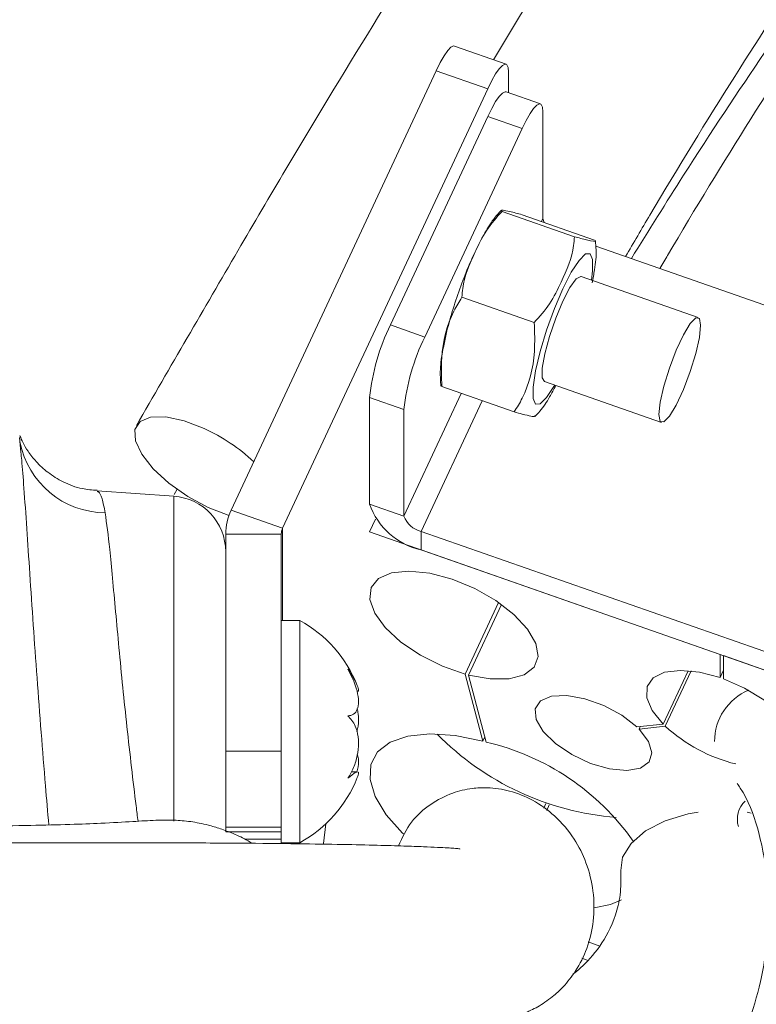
# Model space of a CAD drawing. Header units: millimetres. Extents: x 0 to 8410, y 0 to 5940.
# Tile 289 of 316: x 7530 to 7569, y 2487 to 2540. Entities that reach past the tile are written whole.
import ezdxf

# ---------------------------------------------------------------- set-up
doc = ezdxf.new("R2010")
doc.units = ezdxf.units.MM
doc.header["$LTSCALE"] = 10
doc.styles.add('SLDTEXTSTYLE0', font='TXT', dxfattribs={"width": 0.605})
doc.dimstyles.new('SLDDIMSTYLE0', dxfattribs={"dimtxt": 50, "dimasz": 50, "dimexe": 0, "dimexo": 0.0625, "dimgap": 12.5, "dimtad": 1, "dimtoh": 1, "dimdec": 1, "dimrnd": 1e-09, "dimzin": 12, "dimdsep": 46, "dimtxsty": 'SLDTEXTSTYLE0', "dimsah": 1, "dimcen": 0.09, "dimadec": 0, "dimazin": 0, "dimtfac": 1, "dimtofl": 0, "dimtmove": 0, "dimatfit": 3, "dimfxl": 0, "dimfrac": 2, "dimtolj": 1, "dimtzin": 12, "dimarcsym": 0})
doc.dimstyles.new('SLDDIMSTYLE2', dxfattribs={"dimtxt": 50, "dimasz": 50, "dimexe": 0, "dimexo": 0.0625, "dimgap": 12.5, "dimtad": 1, "dimtoh": 1, "dimdec": 1, "dimrnd": 1e-09, "dimzin": 12, "dimdsep": 46, "dimtxsty": 'SLDTEXTSTYLE0', "dimsah": 1, "dimcen": 0.09, "dimadec": 0, "dimazin": 0, "dimtfac": 1, "dimtofl": 0, "dimtmove": 0, "dimatfit": 3, "dimfxl": 0, "dimfrac": 2, "dimtolj": 1, "dimtzin": 12, "dimarcsym": 0})

# ---------------------------------------------------------------- blocks, each defined once
blk = doc.blocks.new('*D31')
at = {"color": 7, "linetype": 'Continuous', "lineweight": 0}
for p, q in [((7623.817, 3232.922), (7623.817, 2102.575)), ((7603.817, 2933.236), (7603.817, 2102.575)), ((7603.817, 2117.575), (7503.817, 2117.575)), ((7603.817, 2117.575), (7623.817, 2117.575)), ((7623.817, 2117.575), (8031.201, 2117.575))]:
    blk.add_line(p, q, dxfattribs=at)
for points in [[(7603.817, 2117.575), (7553.817, 2125.075), (7553.817, 2110.075)], [(7623.817, 2117.575), (7673.817, 2110.075), (7673.817, 2125.075)]]:
    blk.add_solid(points, dxfattribs=at)
at = {"color": 7, "linetype": 'Continuous', "lineweight": 0, "char_height": 50, "attachment_point": 1, "style": 'SLDTEXTSTYLE0'}
for s, insert in [(' (2x M8)', (7763.455, 2182.028)), ('20', (7687.095, 2182.028))]:
    blk.add_mtext(s, dxfattribs=dict(at, insert=insert))
blk = doc.blocks.new('*D32')
at = {"color": 7, "linetype": 'Continuous', "lineweight": 0}
for p, q in [((7603.817, 2933.236), (7603.817, 2002.575)), ((7366.817, 2227.332), (7366.817, 2002.575)), ((7603.817, 2017.575), (7366.817, 2017.575)), ((7603.817, 2017.575), (8068.778, 2017.575))]:
    blk.add_line(p, q, dxfattribs=at)
for points in [[(7366.817, 2017.575), (7416.817, 2010.075), (7416.817, 2025.075)], [(7603.817, 2017.575), (7553.817, 2025.075), (7553.817, 2010.075)]]:
    blk.add_solid(points, dxfattribs=at)
at = {"color": 7, "linetype": 'Continuous', "lineweight": 0, "char_height": 50, "attachment_point": 1, "style": 'SLDTEXTSTYLE0'}
for s, insert in [(' (2x M8)', (7801.032, 2082.028)), ('237', (7686.457, 2082.028))]:
    blk.add_mtext(s, dxfattribs=dict(at, insert=insert))

msp = doc.modelspace()

# ---------------------------------------------------------------- linework, layer by layer
at = {"color": 7, "linetype": 'Continuous', "lineweight": 0}
for p, q in [((7555.939267, 2537.830922), (7553.157712, 2538.804177)), ((7552.166919, 2537.47249), (7541.108529, 2513.768944)), ((7556.07229, 2536.28436), (7556.07229, 2537.408146)), ((7554.948474, 2536.499235), (7543.890084, 2512.79569)), ((7557.793642, 2535.682056), (7555.939267, 2536.330912)), ((7557.926665, 2535.25931), (7557.926665, 2529.509309)), ((7554.948474, 2534.999255), (7549.703981, 2523.757729)), ((7556.802849, 2534.350398), (7551.558356, 2523.108903)), ((7559.624131, 2528.521303), (7555.721219, 2529.886934)), ((7560.705523, 2528.33927), (7556.802611, 2529.704902)), ((7560.778583, 2528.011415), (7585.742186, 2519.276741)), ((7566.297601, 2524.168286), (7559.992741, 2526.374343)), ((7557.461332, 2523.885402), (7553.55842, 2525.251004)), ((7552.477027, 2520.433042), (7552.475329, 2520.460817)), ((7556.37994, 2519.06744), (7552.477027, 2520.433042)), ((7558.01117, 2520.711008), (7564.316015, 2518.504951)), ((7548.580165, 2519.848827), (7548.580165, 2514.098826)), ((7550.434525, 2519.2), (7550.434525, 2513.45)), ((7529.776369, 2516.889054), (7529.698725, 2517.693356)), ((7538.026537, 2514.519903), (7533.887859, 2514.809314)), ((7538.198973, 2514.897528), (7538.036863, 2514.620724)), ((7540.817256, 2512.471262), (7540.817256, 2500.762585)), ((7543.817262, 2512.471262), (7543.817262, 2500.762585)), ((7567.484285, 2505.984339), (7548.580165, 2512.598846)), ((7551.36172, 2512.625578), (7578.250046, 2503.217432)), ((7551.36172, 2511.625591), (7578.250046, 2502.217445)), ((7553.732972, 2504.918042), (7555.538903, 2508.789006)), ((7553.916196, 2504.869375), (7555.693905, 2508.6799)), ((7544.817264, 2507.824752), (7543.817262, 2507.824752)), ((7544.817264, 2495.824757), (7544.817264, 2507.824752)), ((7567.484285, 2505.984339), (7567.484285, 2504.733774)), ((7567.669715, 2505.91946), (7567.669715, 2504.668895)), ((7579.177226, 2501.893017), (7567.669715, 2505.91946)), ((7564.407314, 2502.225968), (7565.751891, 2505.108062)), ((7564.527298, 2502.107743), (7565.919588, 2505.092088)), ((7567.669715, 2505.131248), (7567.484285, 2504.733774)), ((7553.732972, 2504.918042), (7554.682623, 2501.308236)), ((7553.916196, 2504.869375), (7554.865847, 2501.259569)), ((7564.407314, 2502.225968), (7562.9916, 2502.07344)), ((7564.527298, 2502.107743), (7563.111584, 2501.955185)), ((7563.176016, 2502.093288), (7563.111584, 2501.955185)), ((7554.791595, 2501.541797), (7554.682623, 2501.308236)), ((7540.817256, 2500.762585), (7540.817256, 2496.664497)), ((7543.817262, 2500.762585), (7543.817262, 2496.664497)), ((7547.906767, 2499.652121), (7547.600816, 2499.652121)), ((7557.968165, 2497.689966), (7558.088566, 2497.948054)), ((7558.130021, 2497.574541), (7558.271836, 2497.878525)), ((7568.933482, 2497.470471), (7569.1667, 2497.427377)), ((7540.817256, 2496.664497), (7540.817256, 2496.414516)), ((7543.817262, 2496.664497), (7543.817262, 2496.414516)), ((7546.21924, 2496.849957), (7546.088423, 2495.79123)), ((7541.863005, 2496.012572), (7543.817262, 2496.012572)), ((7543.817262, 2496.414516), (7543.817262, 2496.012572)), ((7543.817262, 2495.824757), (7543.817262, 2496.003899)), ((7543.817262, 2495.824757), (7544.817264, 2495.824757)), ((7543.817262, 2495.824757), (7543.817262, 2495.780292)), ((7560.371007, 2490.473274), (7560.993816, 2490.255329)), ((7560.320283, 2489.491019), (7560.025076, 2489.594314))]:
    msp.add_line(p, q, dxfattribs=at)
at = {"color": 8, "linetype": 'Continuous', "lineweight": 0}
for p, q in [((7554.948474, 2536.499235), (7552.166919, 2537.47249)), ((7556.802849, 2534.350398), (7554.948474, 2534.999255)), ((7557.926665, 2529.509309), (7557.847376, 2529.339346)), ((7549.703981, 2523.757729), (7551.558356, 2523.108903)), ((7550.434525, 2519.2), (7548.580165, 2519.848827)), ((7553.521792, 2520.067486), (7550.434525, 2513.45)), ((7554.649497, 2519.672904), (7551.36172, 2512.625578)), ((7538.026537, 2501.82477), (7538.026537, 2514.519903)), ((7548.580165, 2514.098826), (7550.434525, 2513.45)), ((7543.890084, 2512.79569), (7541.108529, 2513.768944)), ((7548.580165, 2512.598846), (7548.901196, 2513.286951)), ((7543.817262, 2512.471262), (7540.817256, 2512.471262)), ((7543.890084, 2512.79569), (7543.890084, 2507.824752)), ((7551.36172, 2512.625578), (7551.36172, 2511.625591)), ((7538.026537, 2496.983054), (7538.026537, 2501.82477)), ((7543.817262, 2500.762585), (7540.817256, 2500.762585)), ((7543.817262, 2496.664497), (7540.817256, 2496.664497)), ((7543.817262, 2496.414516), (7540.817256, 2496.414516))]:
    msp.add_line(p, q, dxfattribs=at)
at = {"color": 7, "linetype": 'Continuous', "lineweight": 0, "flags": 128}
for points in [[(7553.157712, 2538.804177), (7553.101341, 2538.808766), (7552.961583, 2538.736496), (7552.791293, 2538.558009), (7552.596997, 2538.280162), (7552.386175, 2537.913624), (7552.166919, 2537.47249)], [(7556.07229, 2537.408146), (7556.050698, 2537.654492), (7555.986757, 2537.798795), (7555.882896, 2537.835512), (7555.743138, 2537.763241), (7555.572833, 2537.584755), (7555.378537, 2537.306908), (7555.16773, 2536.940369), (7554.948474, 2536.499235)], [(7554.948474, 2534.999255), (7555.16773, 2535.440359), (7555.378537, 2535.806897), (7555.572833, 2536.084745), (7555.743138, 2536.26326), (7555.882896, 2536.335531), (7555.939267, 2536.330912)], [(7557.926665, 2535.25931), (7557.905073, 2535.505656), (7557.841118, 2535.649958), (7557.737271, 2535.686675), (7557.597498, 2535.614404), (7557.427208, 2535.435918), (7557.232912, 2535.158071), (7557.02209, 2534.791532), (7556.802849, 2534.350398)], [(7559.992741, 2526.374343), (7559.975217, 2526.378843), (7559.724326, 2526.240143), (7559.386323, 2525.776091), (7559.001948, 2525.042686), (7558.617587, 2524.128321), (7558.279584, 2523.143324), (7558.028693, 2522.206518), (7557.895209, 2521.430853), (7557.895209, 2520.909909), (7558.01117, 2520.711008)], [(7566.430624, 2523.74551), (7566.362853, 2524.113271), (7566.167708, 2524.146113), (7565.868716, 2523.840103), (7565.501954, 2523.232135), (7565.111662, 2522.395525), (7564.7449, 2521.431211), (7564.445908, 2520.455483), (7564.250763, 2519.58603), (7564.182992, 2518.927726), (7564.250763, 2518.559966), (7564.445908, 2518.527124), (7564.7449, 2518.833134), (7565.111662, 2519.441101), (7565.501954, 2520.277712), (7565.868716, 2521.242026), (7566.167708, 2522.217754), (7566.362853, 2523.087207), (7566.430624, 2523.74551)], [(7540.993999, 2513.489607), (7540.955494, 2513.501141), (7539.869185, 2513.917837), (7538.774426, 2514.506909), (7537.75991, 2515.220586), (7536.907817, 2516.001079), (7536.287184, 2516.785178), (7535.948287, 2517.509315), (7535.918589, 2518.114838), (7536.200489, 2518.552724), (7536.771144, 2518.787447), (7537.584345, 2518.800023), (7538.574184, 2518.58944), (7539.660494, 2518.172744), (7539.660494, 2518.172744)], [(7553.916196, 2504.869375), (7555.086459, 2504.662815), (7556.113, 2504.668328), (7556.920673, 2504.885468), (7557.450335, 2505.298349), (7557.663228, 2505.876753), (7557.54375, 2506.578329), (7557.100649, 2507.351729), (7556.366365, 2508.140299), (7555.39466, 2508.88634), (7554.256673, 2509.535197), (7553.035717, 2510.039392), (7551.821183, 2510.362032), (7550.701971, 2510.479453), (7549.760039, 2510.383073), (7549.064334, 2510.079983), (7548.665802, 2509.592328), (7548.593606, 2508.95581), (7548.853035, 2508.21707), (7549.425106, 2507.430139), (7550.26793, 2506.652686), (7551.319788, 2505.941573), (7552.5037, 2505.348894), (7553.732972, 2504.918042)], [(7567.484285, 2504.733774), (7566.366102, 2505.026463), (7565.341319, 2505.124393), (7564.488973, 2505.020055), (7563.874836, 2504.721496), (7563.546251, 2504.251722), (7563.528578, 2503.646973), (7563.823159, 2502.95389), (7564.407314, 2502.225968)], [(7571.632336, 2500.84329), (7571.620788, 2501.377914), (7571.309145, 2502.084497), (7570.700402, 2502.82431), (7569.843019, 2503.538433), (7568.805258, 2504.170063), (7567.669715, 2504.668895)], [(7562.9916, 2502.07344), (7562.188218, 2502.700511), (7561.221133, 2503.227058), (7560.193206, 2503.597084), (7559.213753, 2503.771219), (7558.386962, 2503.730986), (7557.800795, 2503.480587), (7557.517569, 2503.046724), (7557.567413, 2502.475503), (7557.945038, 2501.82769), (7558.610271, 2501.172188), (7559.49236, 2500.578734), (7560.497488, 2500.110451), (7561.518724, 2499.817136), (7562.447469, 2499.729964), (7563.184927, 2499.858234), (7563.65266, 2500.188324), (7563.800912, 2500.685069), (7563.613932, 2501.295689), (7563.111584, 2501.955185)], [(7554.682623, 2501.308236), (7553.193624, 2501.604024), (7551.825474, 2501.693997), (7550.639178, 2501.574102), (7549.687575, 2501.249704), (7549.013118, 2500.735256), (7548.645849, 2500.053647), (7548.602144, 2499.235335), (7548.88397, 2498.316738), (7549.478735, 2497.338835), (7550.359945, 2496.345195), (7550.406705, 2496.299896)], [(7562.12468, 2494.332555), (7562.223773, 2495.043549), (7562.67875, 2495.794746), (7563.462268, 2496.467444), (7564.516182, 2497.011754), (7565.762351, 2497.387323), (7566.291343, 2497.483137)], [(7560.696866, 2492.321822), (7561.57365, 2492.500964), (7562.170739, 2492.747787)]]:
    msp.add_lwpolyline(points, dxfattribs=at)
at = {"color": 8, "linetype": 'Continuous', "lineweight": 0, "flags": 128}
for points in [[(7559.001948, 2525.707725), (7559.458952, 2526.599589), (7559.878926, 2527.243826), (7560.227851, 2527.588192), (7560.477461, 2527.604821), (7560.607533, 2527.292344), (7560.607533, 2526.676092), (7560.544784, 2526.181194)], [(7558.563198, 2520.517859), (7558.544959, 2520.485732), (7558.124985, 2519.841525), (7557.776059, 2519.497159), (7557.52645, 2519.48053), (7557.396378, 2519.793007), (7557.396378, 2520.40923), (7557.52645, 2521.279338), (7557.776059, 2522.332791), (7558.124985, 2523.484263), (7558.544959, 2524.640474), (7559.001948, 2525.707725)]]:
    msp.add_lwpolyline(points, dxfattribs=at)
at = {"color": 7, "linetype": 'Continuous', "lineweight": 0}
for centre, radius, start, end in [((7558.39589, 2529.542652), 0.470408, 184.064635, 213.1910145), ((7560.16626, 2518.633806), 11.64963, 153.9066022, 174.0133397), ((7562.020586, 2517.98495), 11.649599, 153.9063636, 174.0131748), ((7535.463755, 2509.029899), 10.060031, 46.9706926, 65.343982), ((7537.817261, 2511.527214), 3, 0, 86), ((7552.172159, 2515.337834), 3.799679, 199.0311565, 257.6846969), ((7543.881862, 2512.464922), 3.064613, 154.8170718, 179.8814711), ((7551.63189, 2513.863029), 1.2666, 199.0317773, 257.6840002), ((7544.583017, 2512.469766), 0.765756, 154.8098077, 179.8880448), ((7541.418279, 2501.70537), 7, 21.908494, 60.9502528), ((7570.17169, 2501.298195), 2.988661, 112.6923265, 180.2508778), ((7570.451926, 2508.623047), 8.80627, 227.7184963, 256.071702), ((7563.075118, 2512.383896), 15.239271, 224.5712062, 265.459792), ((7551.809136, 2488.168513), 13.443184, 35.2081984, 76.8571286), ((7541.418279, 2501.944148), 7, 299.0497472, 338.1636416), ((7569.782508, 2497.094627), 1.368721, 134.0316389, 196.7758623)]:
    msp.add_arc(centre, radius, start, end, dxfattribs=at)
at = {"color": 8, "linetype": 'Continuous', "lineweight": 0}
msp.add_arc((7534.340267, 2518.331858), 4.701389, 190.8085526, 269.753638, dxfattribs=at)
at = {"color": 7, "linetype": 'Continuous', "lineweight": 0}
for points, knots in [([(7624.157841, 2869.582775), (7624.892926, 2867.156141), (7626.39167, 2862.208539), (7628.56693, 2854.655468), (7630.514714, 2847.150613), (7632.080123, 2840.10634), (7633.312447, 2833.818811), (7634.367111, 2827.894185), (7635.357453, 2821.833894), (7636.283993, 2815.5924), (7637.130109, 2809.291219), (7637.883064, 2803.078392), (7638.560768, 2796.82873), (7639.099077, 2791.234045), (7639.504714, 2786.539114), (7639.801276, 2782.79411), (7640.074515, 2779.047107), (7640.368575, 2774.606863), (7640.683514, 2769.120708), (7640.969963, 2762.964064), (7641.188647, 2756.723335), (7641.330641, 2750.767293), (7641.404309, 2745.126158), (7641.419193, 2739.53453), (7641.375473, 2734.118784), (7641.279131, 2729.013915), (7641.154261, 2724.625277), (7641.012828, 2720.779652), (7640.837221, 2716.821101), (7640.584491, 2712.076241), (7640.207911, 2706.309833), (7639.693928, 2699.893323), (7639.049861, 2693.22427), (7638.274574, 2686.454326), (7637.265547, 2678.929542), (7636.028376, 2671.066361), (7634.603081, 2663.296083), (7633.22373, 2656.656521), (7631.884357, 2650.841145), (7630.516551, 2645.426645), (7628.864083, 2639.432196), (7626.746049, 2632.48265), (7623.989282, 2624.402149), (7620.811758, 2615.966543), (7617.421217, 2607.918301), (7614.339024, 2601.418547), (7611.688739, 2596.333887), (7609.455682, 2592.348594), (7607.300171, 2588.747086), (7605.094904, 2585.27648), (7602.634508, 2581.624725), (7599.722395, 2577.524837), (7596.579394, 2573.286851), (7593.253261, 2568.90689), (7589.798986, 2564.393388), (7585.967123, 2559.345328), (7581.747315, 2553.638672), (7577.497871, 2547.629431), (7573.252534, 2541.337248), (7569.049865, 2534.77941), (7566.009747, 2529.835855), (7564.375111, 2527.039673), (7564.235981, 2526.801679)], [0, 0, 0, 0, 0.019019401, 0.038778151, 0.058952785, 0.077166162, 0.092897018, 0.107014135, 0.122311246, 0.138969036, 0.154359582, 0.170022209, 0.185940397, 0.201544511, 0.212210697, 0.221312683, 0.229741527, 0.240407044, 0.254712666, 0.270986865, 0.286667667, 0.301582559, 0.315704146, 0.329012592, 0.343553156, 0.356356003, 0.36734008, 0.376514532, 0.385251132, 0.397101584, 0.412215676, 0.428683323, 0.445506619, 0.462634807, 0.480009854, 0.502766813, 0.522782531, 0.539893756, 0.554381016, 0.568440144, 0.582888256, 0.602632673, 0.625425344, 0.651033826, 0.676379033, 0.699518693, 0.714946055, 0.729564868, 0.743423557, 0.756703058, 0.771881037, 0.789898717, 0.810922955, 0.829606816, 0.850291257, 0.873024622, 0.897850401, 0.924823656, 0.947583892, 0.971804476, 0.997600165, 1, 1, 1, 1]), ([(7619.072284, 2867.528084), (7619.650015, 2865.753358), (7620.830942, 2862.125677), (7622.587253, 2856.530633), (7624.269412, 2850.737892), (7625.720607, 2845.079177), (7626.839546, 2839.956031), (7627.642905, 2835.728026), (7628.264257, 2832.061957), (7628.811995, 2828.468851), (7629.359306, 2824.396602), (7629.896222, 2819.742219), (7630.421635, 2814.266701), (7630.876857, 2808.227633), (7631.230837, 2801.872211), (7631.468933, 2795.757182), (7631.601161, 2790.432949), (7631.665817, 2786.015569), (7631.69288, 2782.426482), (7631.698728, 2778.764485), (7631.678641, 2774.38541), (7631.611653, 2769.014291), (7631.481215, 2763.026149), (7631.292617, 2756.980453), (7631.061695, 2751.205455), (7630.79754, 2745.722633), (7630.493478, 2740.273255), (7630.158482, 2734.988519), (7629.806307, 2730.008481), (7629.477679, 2725.734182), (7629.17011, 2721.996945), (7628.834603, 2718.153609), (7628.404331, 2713.543205), (7627.833668, 2707.931458), (7627.132648, 2701.687846), (7626.326456, 2695.208285), (7625.421437, 2688.647826), (7624.308007, 2681.373797), (7623.004988, 2673.783543), (7621.55305, 2666.288485), (7620.173832, 2659.88632), (7618.845927, 2654.274204), (7617.490968, 2649.033975), (7615.975011, 2643.63962), (7614.195987, 2637.829844), (7612.081755, 2631.50064), (7609.677533, 2624.818261), (7607.14134, 2618.279431), (7604.580526, 2612.302357), (7602.208385, 2607.303367), (7600.020734, 2603.097044), (7598.012989, 2599.525888), (7596.041052, 2596.254876), (7593.956346, 2593.008901), (7591.552571, 2589.483951), (7588.656432, 2585.448749), (7585.505937, 2581.22646), (7582.155259, 2576.819296), (7578.664874, 2572.244554), (7574.787962, 2567.10564), (7570.524748, 2561.293019), (7566.245253, 2555.203095), (7561.978336, 2548.828599), (7558.393286, 2543.266151), (7556.120864, 2539.503495), (7555.255259, 2538.070235)], [0, 0, 0, 0, 0.014438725, 0.029513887, 0.045363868, 0.061099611, 0.074704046, 0.085937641, 0.094408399, 0.10348908, 0.114074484, 0.126224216, 0.139780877, 0.15670182, 0.173186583, 0.189172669, 0.204213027, 0.214551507, 0.22349787, 0.232103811, 0.243011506, 0.257548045, 0.273888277, 0.289625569, 0.304639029, 0.318900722, 0.332389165, 0.347170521, 0.360175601, 0.37132014, 0.380614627, 0.389444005, 0.401457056, 0.416818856, 0.43357822, 0.450661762, 0.468013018, 0.485567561, 0.508514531, 0.528689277, 0.545927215, 0.560524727, 0.574752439, 0.589453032, 0.605989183, 0.624624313, 0.645168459, 0.666854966, 0.687026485, 0.705789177, 0.720939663, 0.735312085, 0.748927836, 0.762335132, 0.778120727, 0.796765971, 0.818457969, 0.837709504, 0.859017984, 0.882451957, 0.90807694, 0.935961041, 0.959511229, 0.984577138, 1, 1, 1, 1]), ([(7562.383632, 2527.44982), (7562.820835, 2528.1983), (7564.785688, 2531.562083), (7568.166865, 2537.049427), (7572.403046, 2543.61891), (7576.303196, 2549.369601), (7580.073091, 2554.705112), (7583.694681, 2559.635372), (7587.138727, 2564.196599), (7590.194713, 2568.193907), (7593.498396, 2572.514466), (7597.15905, 2577.365582), (7601.241725, 2583.025688), (7605.226986, 2589.025101), (7608.791352, 2595.066939), (7611.969352, 2601.08006), (7614.796669, 2606.975439), (7617.591044, 2613.384487), (7620.377068, 2620.392721), (7623.165325, 2628.011787), (7625.33394, 2634.550568), (7626.850344, 2639.542056), (7627.734511, 2642.602529), (7628.441689, 2645.158365), (7628.988224, 2647.204014), (7629.46755, 2649.048522), (7629.98306, 2651.087047), (7630.651448, 2653.827011), (7631.486358, 2657.419812), (7632.46653, 2661.906224), (7633.486735, 2666.926237), (7634.466004, 2672.128333), (7635.5699, 2678.448833), (7636.704508, 2685.642348), (7637.811795, 2693.606313), (7638.745734, 2701.153441), (7639.566194, 2708.576924), (7640.290463, 2715.984085), (7640.846894, 2722.295181), (7641.133533, 2726.113289), (7641.237225, 2727.494481)], [0, 0, 0, 0, 0.01174695, 0.052792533, 0.090826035, 0.126051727, 0.158607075, 0.193672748, 0.225272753, 0.253506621, 0.278474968, 0.317609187, 0.356825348, 0.396388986, 0.436138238, 0.466631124, 0.497548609, 0.529214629, 0.562136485, 0.596866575, 0.632847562, 0.647927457, 0.660928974, 0.671699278, 0.68010974, 0.686536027, 0.694694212, 0.705466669, 0.720467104, 0.73893263, 0.760338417, 0.78144604, 0.80174274, 0.836278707, 0.86739907, 0.896430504, 0.925701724, 0.955124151, 0.98376626, 1, 1, 1, 1]), ([(7628.900434, 2718.94044), (7628.714639, 2717.888572), (7628.295776, 2715.517201), (7627.418052, 2710.696518), (7626.2305, 2704.408683), (7624.740278, 2696.910093), (7623.153243, 2689.322944), (7621.409346, 2681.405962), (7619.568439, 2673.531004), (7617.706221, 2666.074796), (7615.999765, 2659.667238), (7614.402577, 2654.025023), (7612.817159, 2648.755595), (7611.08677, 2643.35371), (7609.089338, 2637.549171), (7606.729842, 2631.231939), (7603.996805, 2624.548107), (7601.037174, 2618.000658), (7598.017923, 2611.989287), (7595.155688, 2606.80934), (7592.472388, 2602.321845), (7589.964452, 2598.38295), (7587.540327, 2594.759193), (7585.215367, 2591.41397), (7582.821152, 2588.065246), (7580.232987, 2584.523649), (7577.256563, 2580.516599), (7573.869638, 2575.995302), (7570.050631, 2570.889382), (7565.778767, 2565.101225), (7561.038811, 2558.507641), (7556.225128, 2551.530277), (7551.375049, 2544.143981), (7546.540026, 2536.361581), (7541.376515, 2527.625993), (7537.828742, 2521.486588), (7536.004688, 2518.330071)], [0, 0, 0, 0, 0.012124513, 0.027333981, 0.055681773, 0.084929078, 0.114480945, 0.144215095, 0.177720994, 0.207314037, 0.232776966, 0.254487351, 0.275573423, 0.297238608, 0.321507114, 0.348945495, 0.37925958, 0.411821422, 0.44265428, 0.471417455, 0.496891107, 0.520968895, 0.54369314, 0.566161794, 0.586873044, 0.610755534, 0.637947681, 0.668584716, 0.702795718, 0.740704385, 0.782437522, 0.828132, 0.866948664, 0.908526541, 0.952969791, 1, 1, 1, 1]), ([(7218.585069, 2670.434687), (7218.397578, 2670.389016), (7217.382799, 2670.141828), (7215.54539, 2669.602167), (7212.622299, 2668.705856), (7208.93157, 2667.444366), (7204.247428, 2665.635863), (7199.020348, 2663.31443), (7193.581383, 2660.519106), (7188.516646, 2657.443948), (7183.879939, 2654.130617), (7179.727285, 2650.637343), (7176.023285, 2646.862332), (7172.986157, 2643.114568), (7170.695186, 2639.730551), (7169.137864, 2637.013285), (7168.085765, 2634.92989), (7167.249371, 2633.109647), (7166.386362, 2631.031071), (7165.417657, 2628.351742), (7164.419703, 2625.017003), (7163.518076, 2621.108711), (7162.731751, 2616.246506), (7162.242096, 2610.734297), (7162.130471, 2604.82825), (7162.385652, 2599.293317), (7162.924011, 2594.210852), (7163.613234, 2589.710361), (7164.266447, 2586.077532), (7164.794963, 2583.329056), (7165.201643, 2581.273119), (7165.609727, 2579.237092), (7166.098158, 2576.822486), (7166.73454, 2573.707464), (7167.640833, 2569.299315), (7168.774268, 2563.780727), (7170.03141, 2557.505361), (7171.195734, 2551.479932), (7172.254827, 2545.927171), (7173.224052, 2540.843443), (7174.13733, 2536.087948), (7175.034733, 2531.502399), (7175.887515, 2527.336712), (7176.731411, 2523.4577), (7177.607807, 2519.706672), (7178.65133, 2515.663679), (7179.88673, 2511.400049), (7181.254211, 2507.241458), (7182.586692, 2503.683482), (7183.747469, 2500.912493), (7184.70336, 2498.826209), (7185.657446, 2496.901857), (7186.772407, 2494.82949), (7188.209488, 2492.419654), (7189.902783, 2489.914296), (7192.12068, 2487.048923), (7194.735682, 2484.294655), (7197.372657, 2482.274859), (7199.589941, 2481.025165), (7201.552658, 2480.172892), (7203.901944, 2479.471969), (7206.312183, 2479.057177), (7208.434866, 2478.882502), (7210.183826, 2478.836216), (7211.776222, 2478.855636), (7213.511454, 2478.9297), (7215.550511, 2479.069924), (7218.006685, 2479.288189), (7220.611677, 2479.531192), (7223.558149, 2479.789287), (7226.856206, 2480.067023), (7230.845604, 2480.390643), (7235.202434, 2480.734663), (7239.809494, 2481.092523), (7244.189952, 2481.430577), (7248.4049, 2481.757745), (7252.508874, 2482.080258), (7256.727244, 2482.417078), (7260.742085, 2482.743204), (7264.539788, 2483.055039), (7268.30936, 2483.363066), (7272.640834, 2483.710849), (7277.806106, 2484.111514), (7283.765347, 2484.545591), (7290.199214, 2484.976817), (7296.782022, 2485.388182), (7303.436879, 2485.776147), (7310.781817, 2486.182224), (7318.679571, 2486.566769), (7326.852521, 2486.803385), (7334.395535, 2486.857064), (7341.20587, 2486.834416), (7347.299857, 2486.793169), (7352.988826, 2486.751046), (7359.437788, 2486.700436), (7367.11404, 2486.641366), (7376.196498, 2486.579148), (7386.055647, 2486.516829), (7396.332772, 2486.452901), (7406.863544, 2486.386767), (7417.472257, 2486.322098), (7428.355354, 2486.257835), (7439.498015, 2486.20537), (7450.871119, 2486.177799), (7462.37665, 2486.185621), (7473.808263, 2486.211486), (7484.899791, 2486.239769), (7495.398327, 2486.256223), (7504.555124, 2486.266811), (7512.525606, 2486.277402), (7519.572796, 2486.293552), (7526.169855, 2486.313591), (7532.221922, 2486.330691), (7537.626762, 2486.336224), (7542.317317, 2486.322503), (7546.231189, 2486.291562), (7549.365963, 2486.248533), (7551.775631, 2486.20207), (7553.546983, 2486.171372), (7554.729095, 2486.170653), (7555.631313, 2486.248884), (7556.426003, 2486.433845), (7557.207944, 2486.730027), (7557.910049, 2487.119573), (7558.523146, 2487.5735), (7559.08298, 2488.091765), (7559.751717, 2488.93489), (7560.356805, 2490.147524), (7560.6977, 2491.608421), (7560.697091, 2493.145552), (7560.331898, 2494.691215), (7559.627693, 2496.102389), (7558.664085, 2497.256322), (7557.461039, 2498.13216), (7556.387881, 2498.572203), (7555.545455, 2498.750398), (7554.842057, 2498.814652), (7554.011809, 2498.773067), (7552.956933, 2498.51892), (7551.831985, 2497.928073), (7550.759074, 2497.004618), (7550.342746, 2496.109375), (7550.133328, 2495.659056)], [0, 0, 0, 0, 0.000756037, 0.004091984, 0.007444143, 0.012639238, 0.019170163, 0.02676814, 0.034586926, 0.04262682, 0.04952256, 0.056542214, 0.063649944, 0.070283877, 0.07578107, 0.080142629, 0.083012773, 0.085314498, 0.088329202, 0.092258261, 0.097091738, 0.102832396, 0.10910517, 0.117931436, 0.126326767, 0.134314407, 0.141915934, 0.149006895, 0.154952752, 0.158734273, 0.16171482, 0.164408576, 0.168081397, 0.172800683, 0.178583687, 0.187912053, 0.197208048, 0.205809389, 0.213665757, 0.220737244, 0.227259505, 0.233689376, 0.240014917, 0.244859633, 0.250232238, 0.256151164, 0.262583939, 0.269427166, 0.275537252, 0.279888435, 0.283454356, 0.286459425, 0.290215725, 0.294931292, 0.300468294, 0.305793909, 0.313989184, 0.320933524, 0.32408065, 0.327955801, 0.332833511, 0.338024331, 0.342139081, 0.345378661, 0.348404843, 0.351493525, 0.355522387, 0.360549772, 0.365924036, 0.370425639, 0.376723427, 0.383514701, 0.391040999, 0.398495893, 0.405893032, 0.411892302, 0.418135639, 0.424642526, 0.430788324, 0.435787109, 0.44108989, 0.446940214, 0.454156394, 0.462726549, 0.471582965, 0.480444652, 0.48931086, 0.49817914, 0.509516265, 0.520348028, 0.530317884, 0.539310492, 0.547202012, 0.554198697, 0.561474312, 0.57217078, 0.583749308, 0.596323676, 0.610037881, 0.623466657, 0.637493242, 0.652162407, 0.667539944, 0.683692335, 0.700602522, 0.718011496, 0.735654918, 0.753307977, 0.770754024, 0.785322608, 0.800305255, 0.815478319, 0.830548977, 0.845137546, 0.858771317, 0.871199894, 0.882461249, 0.892640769, 0.901860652, 0.91018079, 0.917078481, 0.922758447, 0.927485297, 0.931386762, 0.933419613, 0.936694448, 0.941084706, 0.946212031, 0.951824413, 0.957649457, 0.962784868, 0.967229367, 0.972185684, 0.976401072, 0.980023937, 0.981621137, 0.983167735, 0.985372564, 0.988367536, 0.992099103, 0.996025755, 1, 1, 1, 1]), ([(7617.87131, 2609.153184), (7616.703872, 2606.896524), (7614.390491, 2602.42475), (7611.0012, 2596.629047), (7607.892441, 2591.625334), (7605.114332, 2587.383479), (7602.485453, 2583.522514), (7599.964837, 2579.927091), (7597.361842, 2576.288327), (7594.468136, 2572.313176), (7591.133786, 2567.799354), (7587.519141, 2562.947618), (7583.634666, 2557.729069), (7579.485977, 2552.093989), (7574.884771, 2545.712514), (7570.178117, 2538.928719), (7566.060003, 2532.760684), (7563.636424, 2528.855293), (7562.696333, 2527.340415)], [0, 0, 0, 0, 0.065595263, 0.129982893, 0.181044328, 0.229576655, 0.275714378, 0.319524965, 0.36386906, 0.416511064, 0.478088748, 0.548811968, 0.618741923, 0.695952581, 0.780519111, 0.872622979, 0.950591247, 1, 1, 1, 1]), ([(7555.669467, 2529.934231), (7555.559214, 2529.813435), (7555.228604, 2529.451212), (7554.781791, 2528.736786), (7554.418226, 2528.005076), (7554.229851, 2527.625951)], [0, 0, 0, 0, 0.194261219, 0.582519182, 1, 1, 1, 1]), ([(7556.802611, 2529.704902), (7556.568708, 2529.767184), (7555.932797, 2529.936512), (7555.586948, 2529.989448), (7555.694193, 2529.907568), (7555.721219, 2529.886934)], [0, 0, 0, 0, 0.303240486, 0.824416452, 1, 1, 1, 1]), ([(7555.721219, 2529.886934), (7555.43032, 2529.556487), (7554.836362, 2528.881781), (7554.151653, 2527.468924), (7553.626951, 2526.255585), (7553.56937, 2525.411524), (7553.55842, 2525.251004)], [0, 0, 0, 0, 0.244940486, 0.500119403, 0.904934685, 1, 1, 1, 1]), ([(7557.461332, 2523.885402), (7557.752239, 2524.215848), (7558.34621, 2524.89055), (7559.030882, 2526.303417), (7559.55563, 2527.516751), (7559.613186, 2528.360793), (7559.624131, 2528.521303)], [0, 0, 0, 0, 0.244942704, 0.500121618, 0.904938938, 1, 1, 1, 1]), ([(7559.624131, 2528.521303), (7559.858034, 2528.45902), (7560.493944, 2528.289693), (7560.839794, 2528.236756), (7560.732549, 2528.318636), (7560.705523, 2528.33927)], [0, 0, 0, 0, 0.303240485, 0.824416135, 1, 1, 1, 1]), ([(7560.577761, 2526.03555), (7560.625355, 2526.271862), (7560.756131, 2526.921171), (7560.82663, 2527.615585), (7560.770919, 2528.137699), (7560.753862, 2528.297547)], [0, 0, 0, 0, 0.284185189, 0.780850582, 1, 1, 1, 1]), ([(7554.229851, 2527.625951), (7554.143514, 2527.435965), (7553.890691, 2526.879621), (7553.491647, 2525.867489), (7553.076627, 2524.633773), (7552.766506, 2523.554077), (7552.647233, 2522.953894), (7552.599783, 2522.715125)], [0, 0, 0, 0, 0.12492779, 0.365831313, 0.603605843, 0.842303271, 1, 1, 1, 1]), ([(7552.477027, 2520.433042), (7552.458488, 2520.956977), (7552.408085, 2522.381378), (7552.812452, 2524.042337), (7553.408273, 2525.007727), (7553.55842, 2525.251004)], [0, 0, 0, 0, 0.303244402, 0.824418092, 1, 1, 1, 1]), ([(7557.461332, 2523.885402), (7557.479877, 2523.361467), (7557.530294, 2521.937066), (7557.125932, 2520.276101), (7556.530092, 2519.310717), (7556.37994, 2519.06744)], [0, 0, 0, 0, 0.303243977, 0.824417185, 1, 1, 1, 1]), ([(7552.599783, 2522.715125), (7552.57028, 2522.580405), (7552.451537, 2522.03819), (7552.368303, 2521.323092), (7552.404027, 2520.718594), (7552.419375, 2520.45888)], [0, 0, 0, 0, 0.158649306, 0.638525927, 1, 1, 1, 1]), ([(7557.49474, 2518.821243), (7557.587432, 2518.918621), (7557.892491, 2519.239103), (7558.235462, 2519.762736), (7558.510499, 2520.286708), (7558.621178, 2520.497564)], [0, 0, 0, 0, 0.206869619, 0.680829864, 1, 1, 1, 1]), ([(7553.439136, 2495.483044), (7553.444492, 2495.487055), (7553.460771, 2495.499246), (7553.392634, 2495.502785), (7553.294336, 2495.515961), (7553.102749, 2495.530719), (7552.779306, 2495.551839), (7552.246634, 2495.57993), (7551.476313, 2495.613858), (7550.405774, 2495.652702), (7548.963742, 2495.69464), (7547.068203, 2495.73683), (7544.625061, 2495.775046), (7541.519595, 2495.80589), (7537.645292, 2495.824566), (7532.921493, 2495.826878), (7527.255935, 2495.814776), (7520.60378, 2495.79529), (7513.0252, 2495.776907), (7505.009413, 2495.766528), (7496.796316, 2495.756791), (7488.627652, 2495.745085), (7480.31913, 2495.727094), (7471.148126, 2495.703191), (7461.237352, 2495.681441), (7450.744398, 2495.675443), (7440.784781, 2495.697973), (7431.403873, 2495.738394), (7422.58769, 2495.787735), (7414.3102, 2495.837486), (7406.54143, 2495.885121), (7399.252023, 2495.930351), (7390.989701, 2495.981517), (7381.713781, 2496.037634), (7371.128526, 2496.104776), (7360.46463, 2496.188863), (7349.548941, 2496.280341), (7338.605173, 2496.342267), (7327.654283, 2496.286128), (7317.781672, 2495.987081), (7309.123425, 2495.587757), (7301.647328, 2495.195147), (7293.803535, 2494.737361), (7285.674929, 2494.206652), (7277.338646, 2493.601767), (7270.769251, 2493.085356), (7266.259809, 2492.720713), (7263.960926, 2492.533175), (7261.981386, 2492.371043), (7259.984873, 2492.20719), (7257.720943, 2492.021523), (7255.183917, 2491.813796), (7252.403373, 2491.58688), (7249.127593, 2491.321245), (7245.35613, 2491.019523), (7241.07332, 2490.68662), (7236.707988, 2490.365558), (7232.624863, 2490.061482), (7229.26538, 2489.792646), (7226.48729, 2489.549564), (7223.999454, 2489.310885), (7221.521367, 2489.046945), (7219.195961, 2488.767558), (7217.166695, 2488.504949), (7215.311065, 2488.277367), (7213.479184, 2488.086922), (7211.541618, 2487.959599), (7209.727375, 2487.958084), (7208.199996, 2488.086693), (7206.987068, 2488.294813), (7205.885818, 2488.582525), (7204.706807, 2489.017653), (7203.410948, 2489.690439), (7202.178265, 2490.563034), (7201.175246, 2491.431218), (7200.483718, 2492.102474), (7199.929856, 2492.678811), (7199.171235, 2493.51446), (7197.993989, 2494.947088), (7196.477955, 2497.068591), (7194.830285, 2499.743401), (7193.117865, 2503.009628), (7191.292374, 2507.183321), (7189.446559, 2512.370037), (7188.06846, 2516.69469), (7187.446078, 2519.386943), (7187.325041, 2519.910518)], [0, 0, 0, 0, 0.001912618, 0.00581243, 0.009988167, 0.014476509, 0.020843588, 0.027923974, 0.035853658, 0.044794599, 0.054937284, 0.06650313, 0.079747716, 0.094966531, 0.112489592, 0.132429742, 0.154570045, 0.17864688, 0.203866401, 0.229089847, 0.250856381, 0.272148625, 0.292818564, 0.312736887, 0.337943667, 0.361398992, 0.382957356, 0.402758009, 0.420997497, 0.437844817, 0.453445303, 0.467925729, 0.481396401, 0.502400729, 0.522440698, 0.543328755, 0.564906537, 0.586992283, 0.609399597, 0.631987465, 0.645878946, 0.660854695, 0.676788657, 0.693567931, 0.711072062, 0.729079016, 0.735423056, 0.740273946, 0.744098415, 0.748479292, 0.753550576, 0.759296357, 0.765692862, 0.772632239, 0.782079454, 0.792328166, 0.803381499, 0.813864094, 0.822696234, 0.829060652, 0.835679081, 0.842606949, 0.849316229, 0.855160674, 0.860131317, 0.865964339, 0.872637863, 0.879751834, 0.885643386, 0.890619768, 0.895281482, 0.900444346, 0.906610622, 0.913256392, 0.918382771, 0.921752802, 0.923832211, 0.926236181, 0.932414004, 0.940507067, 0.94846916, 0.957898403, 0.968985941, 0.981906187, 0.996481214, 1, 1, 1, 1]), ([(7557.463418, 2518.851373), (7557.468267, 2518.841117), (7557.492219, 2518.790461), (7557.122614, 2518.86307), (7556.529424, 2519.026304), (7556.37994, 2519.06744)], [0, 0, 0, 0, 0.159583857, 0.788214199, 1, 1, 1, 1]), ([(7533.894519, 2514.841947), (7533.621979, 2514.859869), (7532.983036, 2514.901884), (7532.070281, 2515.257192), (7531.229743, 2515.771945), (7530.593219, 2516.360923), (7530.147443, 2516.938621), (7529.873784, 2517.417412), (7529.750133, 2517.700193), (7529.724056, 2517.775793), (7529.719065, 2517.790261)], [0, 0, 0, 0, 0.130108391, 0.305026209, 0.46383966, 0.608333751, 0.737881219, 0.854778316, 0.972208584, 1, 1, 1, 1]), ([(7531.278174, 2496.785823), (7531.217674, 2497.485839), (7531.076803, 2499.115822), (7530.860885, 2501.803733), (7530.63982, 2504.729918), (7530.435822, 2507.624382), (7530.25348, 2510.343611), (7530.088075, 2512.848381), (7529.945065, 2514.874876), (7529.841437, 2516.222235), (7529.787033, 2516.750843), (7529.772814, 2516.889009)], [0, 0, 0, 0, 0.093276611, 0.217193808, 0.344369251, 0.470902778, 0.60097223, 0.726959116, 0.856569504, 0.96251045, 1, 1, 1, 1]), ([(7547.906767, 2504.018817), (7547.926183, 2504.012933), (7548.001672, 2503.990057), (7547.983691, 2504.148558), (7547.848189, 2504.478091), (7547.632795, 2504.855878), (7547.464594, 2505.1079), (7547.409947, 2505.18978)], [0, 0, 0, 0, 0.091909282, 0.357339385, 0.608851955, 0.872920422, 1, 1, 1, 1]), ([(7547.409947, 2505.18978), (7547.557836, 2504.902426), (7547.814069, 2504.404555), (7547.98357, 2503.703672), (7547.989554, 2503.192008), (7547.846526, 2502.844026), (7547.63295, 2502.698297), (7547.464627, 2502.679678), (7547.409947, 2502.673629)], [0, 0, 0, 0, 0.23556806, 0.408147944, 0.581145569, 0.745075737, 0.917187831, 1, 1, 1, 1]), ([(7547.884236, 2501.82477), (7547.912237, 2501.917744), (7547.996836, 2502.19865), (7548.000926, 2502.652696), (7547.927741, 2502.974816), (7547.906603, 2503.067854)], [0, 0, 0, 0, 0.260265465, 0.786342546, 1, 1, 1, 1]), ([(7547.409947, 2502.673629), (7547.557836, 2502.508543), (7547.814072, 2502.22251), (7547.983569, 2501.551822), (7547.989556, 2500.876168), (7547.846524, 2500.18839), (7547.632959, 2499.667416), (7547.464632, 2499.396578), (7547.409947, 2499.308589)], [0, 0, 0, 0, 0.235567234, 0.408149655, 0.581146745, 0.745075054, 0.917180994, 1, 1, 1, 1]), ([(7547.883625, 2499.623928), (7547.911869, 2499.726645), (7547.996732, 2500.035274), (7548.000936, 2500.380385), (7547.927743, 2500.536573), (7547.906603, 2500.581685)], [0, 0, 0, 0, 0.2618622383, 0.7868019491, 1, 1, 1, 1]), ([(7547.959323, 2499.640677), (7547.978032, 2499.605984), (7548.004188, 2499.55748), (7547.929113, 2499.389222), (7547.907735, 2499.341312)], [0, 0, 0, 0, 0.7152575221, 1, 1, 1, 1]), ([(7547.409947, 2499.308589), (7547.56416, 2499.43945), (7547.792144, 2499.63291), (7547.878745, 2499.631235), (7547.906767, 2499.630693)], [0, 0, 0, 0, 0.676422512, 1, 1, 1, 1]), ([(7568.408544, 2499.019924), (7568.515967, 2498.85728), (7569.080386, 2498.002723), (7569.671763, 2496.174392), (7570.113333, 2493.704629), (7570.128412, 2491.028189), (7569.743231, 2488.435772), (7569.025944, 2486.040077), (7567.84927, 2483.384679), (7565.982796, 2480.719915), (7563.544982, 2478.28031), (7561.428052, 2476.702995), (7559.757322, 2475.6858), (7558.560975, 2475.067528), (7557.678501, 2474.678152), (7557.091836, 2474.457502), (7556.711105, 2474.339612), (7556.547702, 2474.300264), (7556.397767, 2474.276245), (7556.214461, 2474.271754), (7555.928295, 2474.288579), (7555.443441, 2474.328677), (7554.670123, 2474.387789), (7553.493486, 2474.460284), (7551.78295, 2474.538107), (7549.529485, 2474.605771), (7546.702744, 2474.657192), (7543.279606, 2474.690429), (7539.062775, 2474.702192), (7533.983031, 2474.689508), (7527.988565, 2474.661118), (7521.099171, 2474.62797), (7512.994007, 2474.603228), (7503.717919, 2474.589672), (7493.263769, 2474.573129), (7482.485665, 2474.540093), (7471.689311, 2474.493719), (7461.130651, 2474.45692), (7451.003499, 2474.446923), (7441.417644, 2474.474494), (7432.380251, 2474.524328), (7423.86039, 2474.585449), (7415.82359, 2474.646681), (7408.243722, 2474.705564), (7400.673831, 2474.766377), (7393.140905, 2474.829352), (7385.653491, 2474.895003), (7378.466196, 2474.965072), (7371.306302, 2475.048311), (7363.315774, 2475.163769), (7354.476363, 2475.334947), (7344.850658, 2475.601127), (7335.130816, 2476.010543), (7325.349169, 2476.238111), (7315.478116, 2475.70425), (7305.339612, 2474.681135), (7294.722069, 2473.744297), (7286.30806, 2473.032288), (7280.238803, 2472.496358), (7276.536631, 2472.159754), (7272.875526, 2471.824843), (7269.501142, 2471.520787), (7266.676626, 2471.275618), (7264.306051, 2471.07959), (7262.038928, 2470.902722), (7259.508382, 2470.722518), (7256.618155, 2470.542963), (7253.287284, 2470.375374), (7250.168116, 2470.269819), (7247.314923, 2470.226399), (7244.906335, 2470.232945), (7242.679083, 2470.290917), (7240.8726, 2470.390135), (7239.286908, 2470.52032), (7237.60693, 2470.712781), (7235.731059, 2471.034811), (7234.11596, 2471.441512), (7232.938089, 2471.828813), (7231.999462, 2472.203092), (7231.069437, 2472.646567), (7230.034211, 2473.257051), (7229.080905, 2473.936481), (7228.465967, 2474.481425), (7228.229533, 2474.690947)], [0, 0, 0, 0, 0.001226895, 0.006446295, 0.012854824, 0.019443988, 0.027583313, 0.034514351, 0.041348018, 0.054610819, 0.067673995, 0.082073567, 0.092540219, 0.102453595, 0.111293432, 0.118814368, 0.124786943, 0.13055771, 0.136408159, 0.142706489, 0.150523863, 0.159196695, 0.168916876, 0.179916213, 0.192471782, 0.2069096, 0.221063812, 0.237131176, 0.255335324, 0.27555154, 0.297540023, 0.321030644, 0.345093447, 0.373049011, 0.400367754, 0.426683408, 0.451734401, 0.475344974, 0.497339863, 0.517625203, 0.536343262, 0.553666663, 0.569749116, 0.584715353, 0.598667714, 0.614196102, 0.628524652, 0.641894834, 0.655500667, 0.669562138, 0.687671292, 0.706225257, 0.725053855, 0.744064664, 0.763301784, 0.783476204, 0.805374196, 0.82867508, 0.836716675, 0.844885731, 0.853176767, 0.861392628, 0.868080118, 0.873000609, 0.878382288, 0.884706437, 0.891942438, 0.900533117, 0.911130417, 0.917918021, 0.925306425, 0.932814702, 0.938787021, 0.943186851, 0.949772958, 0.958286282, 0.965773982, 0.971334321, 0.976362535, 0.981465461, 0.987739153, 0.995285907, 1, 1, 1, 1]), ([(7542.25039, 2495.795939), (7542.176865, 2495.842725), (7541.856253, 2496.04674), (7541.230016, 2496.323066), (7540.502327, 2496.600939), (7539.710923, 2496.830484), (7538.869681, 2496.991694), (7537.971922, 2497.058977), (7536.990578, 2497.043048), (7535.771999, 2496.968567), (7534.256364, 2496.881557), (7532.377592, 2496.8086), (7530.246483, 2496.755613), (7527.586584, 2496.721731), (7524.306958, 2496.707802), (7520.350418, 2496.715677), (7515.677396, 2496.750314), (7509.958013, 2496.801418), (7503.098043, 2496.8541), (7494.946594, 2496.876463), (7485.746167, 2496.878839), (7475.527871, 2496.894381), (7464.652173, 2496.960647), (7453.903265, 2497.042671), (7443.61543, 2497.101222), (7434.029359, 2497.111), (7424.784748, 2497.089159), (7416.06962, 2497.053477), (7408.028386, 2497.022902), (7400.673221, 2496.994447), (7393.179514, 2496.958095), (7385.625365, 2496.907986), (7378.097105, 2496.826893), (7371.45722, 2496.71013), (7365.623675, 2496.558138), (7361.289, 2496.399013), (7358.61161, 2496.279953), (7357.623699, 2496.228671), (7357.345206, 2496.214214)], [0, 0, 0, 0, 0.002227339, 0.009712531, 0.01653753, 0.023846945, 0.0367202, 0.051453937, 0.068676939, 0.08927479, 0.113849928, 0.133908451, 0.15649461, 0.182055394, 0.211093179, 0.244013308, 0.280471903, 0.319707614, 0.367884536, 0.417451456, 0.467745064, 0.518652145, 0.570037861, 0.620982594, 0.663322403, 0.70361636, 0.741739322, 0.776742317, 0.808199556, 0.836572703, 0.862275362, 0.89440693, 0.922668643, 0.947566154, 0.969482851, 0.988705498, 0.996816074, 1, 1, 1, 1]), ([(7209.202836, 2478.874731), (7209.718749, 2478.172526), (7211.45547, 2475.808687), (7214.132863, 2472.847459), (7216.98111, 2469.683872), (7219.41161, 2467.222941), (7221.764708, 2465.088577), (7224.020211, 2463.343485), (7226.244076, 2461.931678), (7228.320251, 2460.898457), (7230.211325, 2460.181332), (7231.884052, 2459.673781), (7233.574376, 2459.263363), (7235.436688, 2458.928597), (7237.506385, 2458.665908), (7239.919805, 2458.468018), (7242.8954, 2458.352631), (7246.428109, 2458.329498), (7250.072927, 2458.379002), (7253.280206, 2458.480137), (7256.030732, 2458.603833), (7259.073374, 2458.772181), (7262.584698, 2459.009698), (7266.76553, 2459.346258), (7271.449964, 2459.757581), (7277.051349, 2460.271084), (7283.723953, 2460.868167), (7291.117758, 2461.487685), (7298.980385, 2462.167641), (7307.233279, 2462.947894), (7315.283436, 2463.79821), (7323.049633, 2464.302581), (7330.171756, 2464.298109), (7336.747646, 2464.068878), (7342.679547, 2463.813804), (7347.975488, 2463.625118), (7352.918377, 2463.4867), (7358.553092, 2463.358715), (7365.226854, 2463.242579), (7373.060663, 2463.135444), (7381.458188, 2463.042311), (7390.458374, 2462.958541), (7400.889891, 2462.869356), (7412.670137, 2462.775554), (7425.662593, 2462.675773), (7439.001214, 2462.586561), (7451.708595, 2462.5476), (7463.733002, 2462.567549), (7474.860683, 2462.609383), (7485.704981, 2462.653799), (7496.004774, 2462.6791), (7505.574534, 2462.69347), (7514.386094, 2462.707446), (7522.597669, 2462.735325), (7530.194351, 2462.773821), (7537.02249, 2462.805626), (7542.628995, 2462.8084), (7547.076734, 2462.778277), (7550.459318, 2462.726893), (7553.106635, 2462.655314), (7555.094777, 2462.57689), (7556.540567, 2462.513058), (7557.546063, 2462.4908), (7558.317865, 2462.530485), (7559.024178, 2462.643813), (7559.87407, 2462.857808), (7560.941231, 2463.19873), (7562.264857, 2463.704015), (7563.914645, 2464.446226), (7565.832092, 2465.460276), (7568.212093, 2466.943215), (7570.700639, 2468.813775), (7573.208099, 2471.142431), (7575.516049, 2473.764411), (7577.607728, 2476.829899), (7579.145183, 2480.007379), (7580.119354, 2482.763995), (7580.634771, 2484.704223), (7580.947312, 2486.169844), (7581.187141, 2487.552471), (7581.394714, 2489.413449), (7581.459287, 2491.672046), (7581.376922, 2493.932405), (7581.133951, 2495.433898), (7581.031601, 2496.066395)], [0, 0, 0, 0, 0.006489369, 0.021845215, 0.033285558, 0.044632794, 0.055179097, 0.064816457, 0.07253668, 0.080213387, 0.086568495, 0.090861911, 0.096334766, 0.102764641, 0.108347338, 0.114736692, 0.123597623, 0.134401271, 0.143803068, 0.151711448, 0.158106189, 0.16359854, 0.173230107, 0.182289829, 0.191692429, 0.203982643, 0.218050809, 0.232916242, 0.248301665, 0.26429931, 0.280929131, 0.294855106, 0.307758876, 0.319627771, 0.330319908, 0.339673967, 0.348098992, 0.356877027, 0.369901, 0.383848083, 0.398807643, 0.41489443, 0.432253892, 0.455353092, 0.479622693, 0.505215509, 0.532316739, 0.555088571, 0.578512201, 0.6022851, 0.626164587, 0.649870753, 0.673427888, 0.697550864, 0.721851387, 0.745760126, 0.768537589, 0.786032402, 0.802040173, 0.816635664, 0.829942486, 0.842117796, 0.853325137, 0.862274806, 0.870758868, 0.878928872, 0.886846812, 0.894525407, 0.902434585, 0.911838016, 0.921205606, 0.932158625, 0.940432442, 0.949366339, 0.958646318, 0.966527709, 0.972714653, 0.977328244, 0.979171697, 0.982136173, 0.98608781, 0.990829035, 0.996136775, 1, 1, 1, 1]), ([(7540.628563, 2462.801176), (7541.108016, 2462.813257), (7542.066467, 2462.837408), (7542.912883, 2462.880421), (7543.532779, 2462.914653), (7544.187634, 2462.925671), (7544.993966, 2462.908005), (7545.82121, 2462.87092), (7546.871702, 2462.82108), (7548.207649, 2462.769003), (7549.92272, 2462.739295), (7551.991173, 2462.769772), (7554.407866, 2462.918339), (7556.973413, 2463.229093), (7559.370189, 2463.673184), (7561.696302, 2464.247846), (7564.169434, 2465.021309), (7567.012995, 2466.171024), (7569.932627, 2467.711191), (7572.598901, 2469.447848), (7574.767365, 2471.135508), (7576.591626, 2472.793743), (7578.186194, 2474.484514), (7579.737928, 2476.429891), (7581.302698, 2478.775573), (7582.874724, 2481.721122), (7584.134369, 2484.96217), (7584.99656, 2488.396174), (7585.396211, 2491.909799), (7585.370995, 2494.440295), (7585.357751, 2495.769414)], [0, 0, 0, 0, 0.0591027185, 0.1181492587, 0.1722837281, 0.2237416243, 0.2553030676, 0.286526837, 0.3179165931, 0.3559808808, 0.3922918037, 0.4332773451, 0.4766013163, 0.5155207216, 0.5498014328, 0.5761132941, 0.6067294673, 0.6425003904, 0.6791310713, 0.7113515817, 0.7397020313, 0.7613403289, 0.7839816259, 0.8075931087, 0.8335491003, 0.8653050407, 0.9033279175, 0.9323524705, 0.9644687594, 1, 1, 1, 1]), ([(7562.126587, 2494.310919), (7562.130151, 2493.864958), (7562.137317, 2492.968272), (7561.751111, 2491.503172), (7560.995459, 2490.133841), (7560.152709, 2489.233508), (7559.682626, 2488.845329), (7559.544246, 2488.73106)], [0, 0, 0, 0, 0.136809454, 0.275080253, 0.567485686, 0.872678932, 1, 1, 1, 1])]:
    msp.add_open_spline(points, degree=3, knots=knots, dxfattribs=at)
at = {"color": 8, "linetype": 'Continuous', "lineweight": 0}
for points, knots in [([(7533.884551, 2514.761988), (7533.911534, 2514.768659), (7533.990471, 2514.788176), (7534.154611, 2514.436982), (7534.264385, 2513.901869), (7534.320052, 2513.630513)], [0, 0, 0, 0, 0.203825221, 0.596259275, 1, 1, 1, 1]), ([(7534.320052, 2513.630513), (7534.401189, 2513.029155), (7534.52982, 2512.075791), (7534.714407, 2510.120401), (7534.87759, 2508.33156), (7535.06116, 2506.336453), (7535.264904, 2504.240867), (7535.492552, 2502.060031), (7535.734841, 2499.90635), (7535.940168, 2498.183194), (7536.055508, 2497.261267), (7536.089878, 2496.986541)], [0, 0, 0, 0, 0.185666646, 0.294346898, 0.406194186, 0.514578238, 0.626117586, 0.734345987, 0.845698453, 0.954019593, 1, 1, 1, 1])]:
    msp.add_open_spline(points, degree=3, knots=knots, dxfattribs=at)

# ---------------------------------------------------------------- dimensions: what is measured, and where the dimension line sits
at = {"color": 7, "linetype": 'Continuous', "lineweight": 0}
for base, p2, dimstyle, picture, middle in [((7623.817261, 2117.574759), (7623.817261, 3232.921653), 'SLDDIMSTYLE2', '*D31', (7851.210322, 2117.574759)), ((7366.817261, 2017.574759), (7366.817261, 2227.331508), 'SLDDIMSTYLE0', '*D32', (7869.680294, 2017.574759))]:
    dim = msp.add_linear_dim(base=base, p1=(7603.817261, 2933.2361), p2=p2, text='<> (2x M8)', dimstyle=dimstyle, dxfattribs=at)
    dim.commit()
    dim.dimension.update_dxf_attribs({"geometry": picture, "text_midpoint": middle, "dimtype": 160})

doc.saveas('drawing.dxf')
